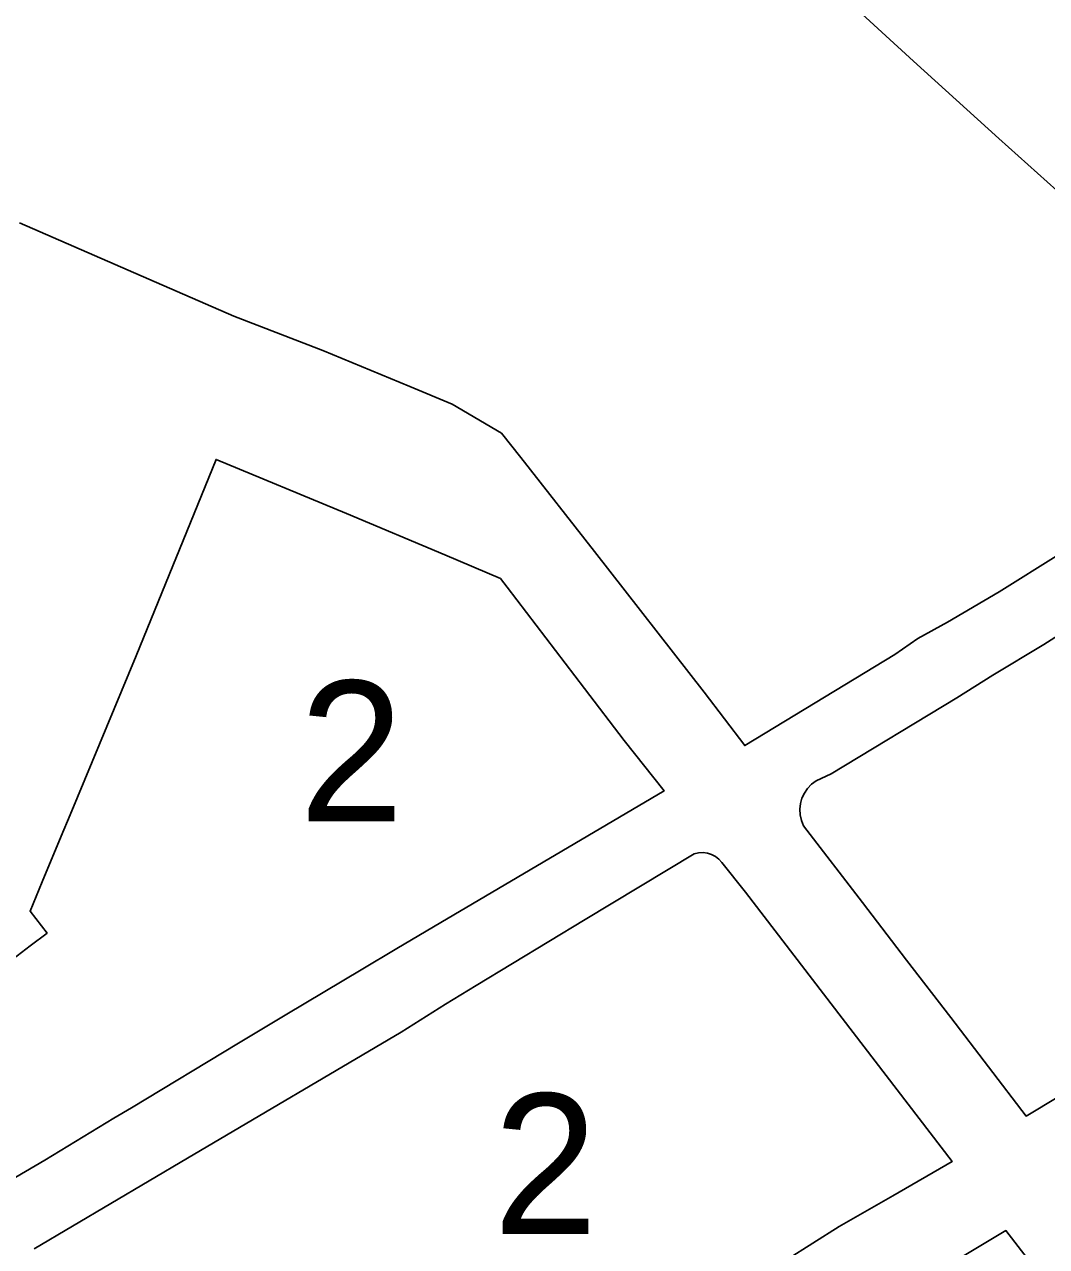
# Model space of a CAD drawing. Extents: x 598968 to 613553, y 4409678 to 4430833.
# Drawn here: x 607478.1 to 607565.5, y 4416375.4 to 4416479.9 of the extents above; entities that cross this region are included whole.
import ezdxf

# ---------------------------------------------------------------- set-up
doc = ezdxf.new("R2010")
doc.units = 0
doc.layers.add('1', color=7, linetype='Continuous')
doc.layers.add('ZONA 2. CARRERS DE CASES. Cases de trast', color=7, linetype='Continuous')

msp = doc.modelspace()

# ---------------------------------------------------------------- linework, layer by layer
at = {"layer": '1'}
for points in [[(607548.7182, 4416481.6777), (607554.1282, 4416476.7379), (607561.4181, 4416470.1181), (607577.118, 4416456.0285), (607587.2779, 4416446.9088), (607579.838, 4416442.2987), (607574.8981, 4416439.3637), (607566.5582, 4416434.5486), (607561.4582, 4416431.3685), (607557.0483, 4416428.7685), (607554.4883, 4416427.3685), (607552.5284, 4416425.9884), (607539.7085, 4416418.2183), (607536.2286, 4416422.7782), (607526.8686, 4416434.8179), (607520.5687, 4416442.8477), (607518.9087, 4416444.9276), (607514.6887, 4416447.4175), (607511.0696, 4416448.9222), (607503.6483, 4416451.9927), (607496.0345, 4416454.9201), (607488.779, 4416458.087), (607477.7191, 4416462.8967)], [(607474.9093, 4416398.2374), (607478.6193, 4416401.0974), (607480.0793, 4416402.1775), (607478.6293, 4416404.0674), (607479.6593, 4416406.5474), (607481.2892, 4416410.4774), (607482.0492, 4416412.2974), (607487.6891, 4416425.8973), (607494.529, 4416442.6772), (607505.6689, 4416438.0575), (607514.0688, 4416434.5077), (607518.8192, 4416432.5002), (607519.4033, 4416431.7622), (607526.0187, 4416423.098), (607529.4086, 4416418.6581), (607532.8086, 4416414.3382), (607513.7189, 4416403.098), (607509.9775, 4416400.8609), (607506.929, 4416399.038), (607500.5791, 4416395.2479), (607496.4527, 4416392.7773), (607487.2892, 4416387.2378), (607485.7793, 4416386.3577), (607479.8793, 4416382.7677), (607476.5894, 4416380.8176)], [(607577.1382, 4416394.5892), (607563.7584, 4416386.5391), (607557.3284, 4416394.9589), (607553.5434, 4416399.8738), (607549.7585, 4416404.7886), (607544.7385, 4416411.3585), (607544.553, 4416411.8076), (607544.4445, 4416412.2813), (607544.4161, 4416412.7664), (607544.4686, 4416413.2495), (607544.6004, 4416413.7171), (607544.8081, 4416414.1564), (607545.0857, 4416414.5552), (607545.4257, 4416414.9025), (607545.8185, 4416415.1885), (607547.1085, 4416415.7885), (607557.8488, 4416422.3077), (607560.8983, 4416424.2186), (607565.2682, 4416426.8487), (607569.4781, 4416429.5287)], [(607478.9894, 4416375.1778), (607492.0692, 4416382.9479), (607510.339, 4416393.7181), (607514.1324, 4416396.1059), (607516.7589, 4416397.6882), (607526.0787, 4416403.3282), (607535.3986, 4416408.9683), (607535.7657, 4416409.0456), (607536.1405, 4416409.0591), (607536.5122, 4416409.0087), (607536.8699, 4416408.8958), (607537.2032, 4416408.7237), (607537.5023, 4416408.4973), (607537.7586, 4416408.2234), (607539.7686, 4416405.6685), (607548.0385, 4416394.9087), (607557.4285, 4416382.639), (607552.3685, 4416379.709), (607547.7863, 4416377.0816), (607543.2786, 4416374.2489)], [(607536.3404, 4416361.3461), (607562.0284, 4416376.7392), (607563.8384, 4416374.3892)]]:
    msp.add_lwpolyline(points, dxfattribs=at)
at = {"layer": 'ZONA 2. CARRERS DE CASES. Cases de trast'}
for points in [[(607477.7191, 4416462.8967), (607488.779, 4416458.087), (607496.0345, 4416454.9201), (607503.6483, 4416451.9927), (607511.0696, 4416448.9222), (607514.6887, 4416447.4175), (607518.9087, 4416444.9276), (607520.5687, 4416442.8477), (607526.8686, 4416434.8179), (607536.2286, 4416422.7782), (607539.7085, 4416418.2183), (607552.5284, 4416425.9884), (607554.4883, 4416427.3685), (607557.0483, 4416428.7685), (607561.4582, 4416431.3685), (607566.5582, 4416434.5486), (607574.8981, 4416439.3637), (607579.838, 4416442.2987), (607587.2779, 4416446.9088), (607577.118, 4416456.0285), (607561.4181, 4416470.1181), (607554.1282, 4416476.7379), (607548.7182, 4416481.6777)], [(607476.5894, 4416380.8176), (607479.8793, 4416382.7677), (607485.7793, 4416386.3577), (607487.2892, 4416387.2378), (607496.4527, 4416392.7773), (607500.5791, 4416395.2479), (607506.929, 4416399.038), (607509.9775, 4416400.8609), (607513.7189, 4416403.098), (607532.8086, 4416414.3382), (607529.4086, 4416418.6581), (607526.0187, 4416423.098), (607519.4033, 4416431.7622), (607518.8192, 4416432.5002), (607514.0688, 4416434.5077), (607505.6689, 4416438.0575), (607494.529, 4416442.6772), (607487.6891, 4416425.8973), (607482.0492, 4416412.2974), (607481.2892, 4416410.4774), (607479.6593, 4416406.5474), (607478.6293, 4416404.0674), (607480.0793, 4416402.1775), (607478.6193, 4416401.0974), (607474.9093, 4416398.2374)], [(607569.4781, 4416429.5287), (607565.2682, 4416426.8487), (607560.8983, 4416424.2186), (607557.8488, 4416422.3077), (607547.1085, 4416415.7885), (607545.8185, 4416415.1885), (607545.4257, 4416414.9025), (607545.0857, 4416414.5552), (607544.8081, 4416414.1564), (607544.6004, 4416413.7171), (607544.4686, 4416413.2495), (607544.4161, 4416412.7664), (607544.4445, 4416412.2813), (607544.553, 4416411.8076), (607544.7385, 4416411.3585), (607549.7585, 4416404.7886), (607553.5434, 4416399.8738), (607557.3284, 4416394.9589), (607563.7584, 4416386.5391), (607577.1382, 4416394.5892)], [(607543.2786, 4416374.2489), (607547.7863, 4416377.0816), (607552.3685, 4416379.709), (607557.4285, 4416382.639), (607548.0385, 4416394.9087), (607539.7686, 4416405.6685), (607537.7586, 4416408.2234), (607537.5023, 4416408.4973), (607537.2032, 4416408.7237), (607536.8699, 4416408.8958), (607536.5122, 4416409.0087), (607536.1405, 4416409.0591), (607535.7657, 4416409.0456), (607535.3986, 4416408.9683), (607526.0787, 4416403.3282), (607516.7589, 4416397.6882), (607514.1324, 4416396.1059), (607510.339, 4416393.7181), (607492.0692, 4416382.9479), (607478.9894, 4416375.1778)], [(607563.8384, 4416374.3892), (607562.0284, 4416376.7392), (607536.3404, 4416361.3461)]]:
    msp.add_lwpolyline(points, dxfattribs=at)

# ---------------------------------------------------------------- texts
for p in [(607501.629, 4416411.7474), (607518.209, 4416376.4538)]:
    msp.add_text('2', height=12, dxfattribs=at).set_placement(p)

doc.saveas('drawing.dxf')
